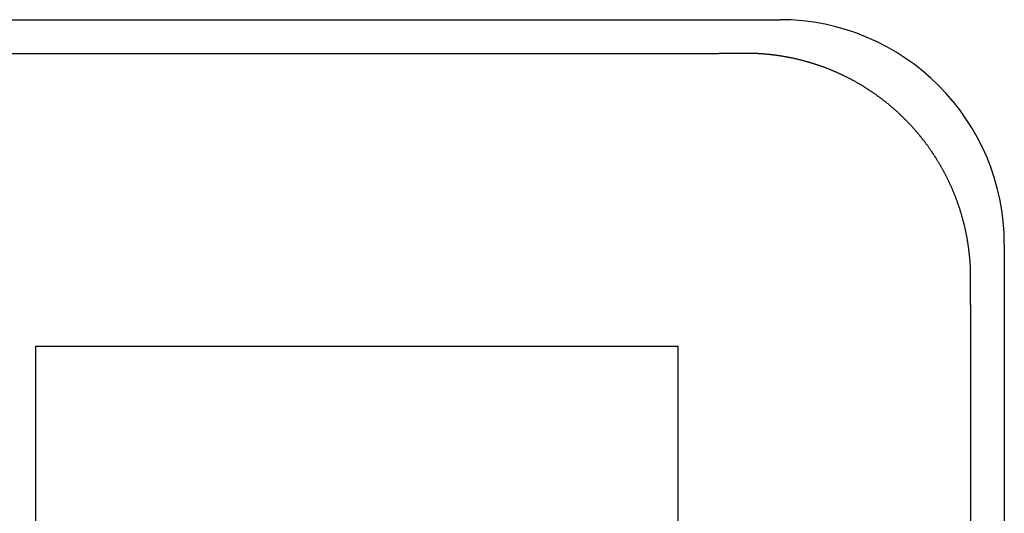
# Model space of a CAD drawing. Extents: x 1107 to 4046, y 937 to 3355.
# Tile 806 of 861: x 3057.88 to 3064.45, y 1768.12 to 1771.41. Entities that reach past the tile are written whole.
import ezdxf

# ---------------------------------------------------------------- set-up
doc = ezdxf.new("R2010")
doc.units = 0
doc.layers.add('KF_VIDA_L___C_LEFT', color=7, linetype='CONTINUOUS')

# ---------------------------------------------------------------- blocks, each defined once
blk = doc.blocks.new('KF_VIDA_L___C_LEFT')
at = {"layer": 'KF_VIDA_L___C_LEFT'}
for p, q in [((152.45, 82.2), (173.65, 82.2)), ((152.8549, 81.9751), (173.2451, 81.9751)), ((175.15, 80.7), (175.15, 59.5)), ((174.925, 80.2952), (174.925, 59.9049)), ((168.6809, 75.7283), (168.6809, 80.0192)), ((168.6809, 80.0192), (172.9684, 80.0192)), ((168.6809, 80.0192), (172.9684, 80.0192)), ((168.6809, 75.7283), (168.6809, 80.0192)), ((172.9684, 80.0192), (172.9684, 75.7283)), ((172.9684, 80.0192), (172.9684, 75.7283))]:
    blk.add_line(p, q, dxfattribs=at)
for points in [[(173.425, 81.9751, 0), (173.424, 81.9751, 0), (173.422, 81.9751, 0), (173.421, 81.9751, 0), (173.419, 81.9751, 0), (173.418, 81.9751, 0), (173.417, 81.9751, 0), (173.415, 81.9751, 0), (173.414, 81.9751, 0), (173.412, 81.9751, 0), (173.411, 81.9751, 0), (173.409, 81.9751, 0), (173.408, 81.9751, 0), (173.407, 81.9751, 0), (173.405, 81.9751, 0), (173.404, 81.9751, 0), (173.402, 81.9751, 0), (173.401, 81.9751, 0), (173.4, 81.9751, 0), (173.398, 81.9751, 0), (173.397, 81.9751, 0), (173.395, 81.9751, 0), (173.394, 81.9751, 0), (173.393, 81.9751, 0), (173.391, 81.9751, 0), (173.39, 81.9751, 0), (173.388, 81.9751, 0), (173.387, 81.9751, 0), (173.385, 81.9751, 0), (173.384, 81.9751, 0), (173.383, 81.9751, 0), (173.381, 81.9751, 0), (173.38, 81.9751, 0), (173.378, 81.9751, 0), (173.377, 81.9751, 0), (173.376, 81.9751, 0), (173.374, 81.9751, 0), (173.373, 81.9751, 0), (173.371, 81.9751, 0), (173.37, 81.9751, 0), (173.369, 81.9751, 0), (173.367, 81.9751, 0), (173.366, 81.9751, 0), (173.364, 81.9751, 0), (173.363, 81.9751, 0), (173.361, 81.9751, 0), (173.36, 81.9751, 0), (173.359, 81.9751, 0), (173.357, 81.9751, 0), (173.356, 81.9751, 0), (173.354, 81.9751, 0), (173.353, 81.9751, 0), (173.352, 81.9751, 0), (173.35, 81.9751, 0), (173.349, 81.9751, 0), (173.347, 81.9751, 0), (173.346, 81.9751, 0), (173.345, 81.9751, 0), (173.343, 81.9751, 0), (173.342, 81.9751, 0), (173.34, 81.9751, 0), (173.339, 81.9751, 0), (173.337, 81.9751, 0), (173.336, 81.9751, 0), (173.335, 81.9751, 0), (173.333, 81.9751, 0), (173.332, 81.9751, 0), (173.33, 81.9751, 0), (173.329, 81.9751, 0), (173.328, 81.9751, 0), (173.326, 81.9751, 0), (173.325, 81.9751, 0), (173.323, 81.9751, 0), (173.322, 81.9751, 0), (173.32, 81.9751, 0), (173.319, 81.9751, 0), (173.318, 81.9751, 0), (173.316, 81.9751, 0), (173.315, 81.9751, 0), (173.313, 81.9751, 0), (173.312, 81.9751, 0), (173.311, 81.9751, 0), (173.309, 81.9751, 0), (173.308, 81.9751, 0), (173.306, 81.9751, 0), (173.305, 81.9751, 0), (173.303, 81.9751, 0), (173.302, 81.9751, 0), (173.301, 81.9751, 0), (173.299, 81.9751, 0), (173.298, 81.9751, 0), (173.296, 81.9751, 0), (173.295, 81.9751, 0), (173.294, 81.9751, 0), (173.292, 81.9751, 0), (173.291, 81.9751, 0), (173.289, 81.9751, 0), (173.288, 81.9751, 0), (173.286, 81.9751, 0), (173.285, 81.9751, 0), (173.284, 81.9751, 0), (173.282, 81.9751, 0), (173.281, 81.9751, 0), (173.279, 81.9751, 0), (173.278, 81.9751, 0), (173.276, 81.9751, 0), (173.275, 81.9751, 0), (173.274, 81.9751, 0), (173.272, 81.9751, 0), (173.271, 81.9751, 0), (173.269, 81.9751, 0), (173.268, 81.9751, 0), (173.267, 81.9751, 0), (173.265, 81.9751, 0), (173.264, 81.9751, 0), (173.262, 81.9751, 0), (173.261, 81.9751, 0), (173.259, 81.9751, 0), (173.258, 81.9751, 0), (173.257, 81.9751, 0), (173.255, 81.9751, 0), (173.254, 81.9751, 0), (173.252, 81.9751, 0), (173.251, 81.9751, 0), (173.249, 81.9751, 0), (173.248, 81.9751, 0), (173.247, 81.9751, 0), (173.245, 81.9751, 0)], [(174.925, 80.4751, 0), (174.925, 80.4792, 0), (174.925, 80.4833, 0), (174.925, 80.4874, 0), (174.925, 80.4914, 0), (174.925, 80.4955, 0), (174.925, 80.4996, 0), (174.925, 80.5037, 0), (174.925, 80.5078, 0), (174.925, 80.5119, 0), (174.924, 80.516, 0), (174.924, 80.5201, 0), (174.924, 80.5241, 0), (174.924, 80.5282, 0), (174.924, 80.5323, 0), (174.924, 80.5364, 0), (174.924, 80.5405, 0), (174.923, 80.5446, 0), (174.923, 80.5487, 0), (174.923, 80.5527, 0), (174.923, 80.5568, 0), (174.923, 80.5609, 0), (174.922, 80.565, 0), (174.922, 80.5691, 0), (174.922, 80.5731, 0), (174.922, 80.5772, 0), (174.921, 80.5813, 0), (174.921, 80.5854, 0), (174.921, 80.5895, 0), (174.92, 80.5935, 0), (174.92, 80.5976, 0), (174.92, 80.6017, 0), (174.919, 80.6058, 0), (174.919, 80.6098, 0), (174.919, 80.6139, 0), (174.918, 80.618, 0), (174.918, 80.622, 0), (174.917, 80.6261, 0), (174.917, 80.6302, 0), (174.917, 80.6342, 0), (174.916, 80.6383, 0), (174.916, 80.6424, 0), (174.915, 80.6464, 0), (174.915, 80.6505, 0), (174.914, 80.6546, 0), (174.914, 80.6586, 0), (174.913, 80.6627, 0), (174.913, 80.6667, 0), (174.912, 80.6708, 0), (174.912, 80.6748, 0), (174.911, 80.6789, 0), (174.911, 80.683, 0), (174.91, 80.687, 0), (174.909, 80.6911, 0), (174.909, 80.6951, 0), (174.908, 80.6992, 0), (174.908, 80.7032, 0), (174.907, 80.7072, 0), (174.906, 80.7113, 0), (174.906, 80.7153, 0), (174.905, 80.7194, 0), (174.904, 80.7234, 0), (174.904, 80.7274, 0), (174.903, 80.7315, 0), (174.902, 80.7355, 0), (174.902, 80.7395, 0), (174.901, 80.7436, 0), (174.9, 80.7476, 0), (174.899, 80.7516, 0), (174.899, 80.7557, 0), (174.898, 80.7597, 0), (174.897, 80.7637, 0), (174.896, 80.7677, 0), (174.895, 80.7717, 0), (174.895, 80.7758, 0), (174.894, 80.7798, 0), (174.893, 80.7838, 0), (174.892, 80.7878, 0), (174.891, 80.7918, 0), (174.89, 80.7958, 0), (174.889, 80.7998, 0), (174.889, 80.8038, 0), (174.888, 80.8078, 0), (174.887, 80.8118, 0), (174.886, 80.8158, 0), (174.885, 80.8198, 0), (174.884, 80.8238, 0), (174.883, 80.8278, 0), (174.882, 80.8318, 0), (174.881, 80.8358, 0), (174.88, 80.8397, 0), (174.879, 80.8437, 0), (174.878, 80.8477, 0), (174.877, 80.8517, 0), (174.876, 80.8557, 0), (174.875, 80.8596, 0), (174.874, 80.8636, 0), (174.873, 80.8676, 0), (174.872, 80.8715, 0), (174.871, 80.8755, 0), (174.869, 80.8795, 0), (174.868, 80.8834, 0), (174.867, 80.8874, 0), (174.866, 80.8913, 0), (174.865, 80.8953, 0), (174.864, 80.8992, 0), (174.863, 80.9032, 0), (174.861, 80.9071, 0), (174.86, 80.911, 0), (174.859, 80.915, 0), (174.858, 80.9189, 0), (174.857, 80.9228, 0), (174.855, 80.9267, 0), (174.854, 80.9307, 0), (174.853, 80.9346, 0), (174.852, 80.9385, 0), (174.85, 80.9424, 0), (174.849, 80.9463, 0), (174.848, 80.9502, 0), (174.846, 80.9541, 0), (174.845, 80.958, 0), (174.844, 80.9619, 0), (174.842, 80.9658, 0), (174.841, 80.9696, 0), (174.84, 80.9735, 0), (174.838, 80.9774, 0), (174.837, 80.9813, 0), (174.836, 80.9851, 0), (174.834, 80.989, 0), (174.833, 80.9929, 0), (174.831, 80.9967, 0), (174.83, 81.0006, 0), (174.828, 81.0044, 0), (174.827, 81.0083, 0), (174.826, 81.0121, 0), (174.824, 81.0159, 0), (174.823, 81.0198, 0), (174.821, 81.0236, 0), (174.82, 81.0274, 0), (174.818, 81.0313, 0), (174.817, 81.0351, 0), (174.815, 81.0389, 0), (174.813, 81.0427, 0), (174.812, 81.0465, 0), (174.81, 81.0503, 0), (174.809, 81.0541, 0), (174.807, 81.0579, 0), (174.806, 81.0616, 0), (174.804, 81.0654, 0), (174.802, 81.0692, 0), (174.801, 81.073, 0), (174.799, 81.0767, 0), (174.797, 81.0805, 0), (174.796, 81.0842, 0), (174.794, 81.088, 0), (174.792, 81.0917, 0), (174.791, 81.0955, 0), (174.789, 81.0992, 0), (174.787, 81.1029, 0), (174.786, 81.1066, 0), (174.784, 81.1104, 0), (174.782, 81.1141, 0), (174.78, 81.1178, 0), (174.779, 81.1215, 0), (174.777, 81.1252, 0), (174.775, 81.1289, 0), (174.773, 81.1326, 0), (174.771, 81.1362, 0), (174.77, 81.1399, 0), (174.768, 81.1436, 0), (174.766, 81.1473, 0), (174.764, 81.1509, 0), (174.762, 81.1546, 0), (174.76, 81.1582, 0), (174.759, 81.1619, 0), (174.757, 81.1655, 0), (174.755, 81.1691, 0), (174.753, 81.1728, 0), (174.751, 81.1764, 0), (174.749, 81.18, 0), (174.747, 81.1836, 0), (174.745, 81.1872, 0), (174.743, 81.1908, 0), (174.741, 81.1944, 0), (174.739, 81.198, 0), (174.737, 81.2016, 0), (174.735, 81.2052, 0), (174.733, 81.2088, 0), (174.731, 81.2124, 0), (174.729, 81.2159, 0), (174.727, 81.2195, 0), (174.725, 81.223, 0), (174.723, 81.2266, 0), (174.721, 81.2301, 0), (174.719, 81.2337, 0), (174.717, 81.2372, 0), (174.715, 81.2407, 0), (174.713, 81.2442, 0), (174.711, 81.2477, 0), (174.709, 81.2513, 0), (174.706, 81.2548, 0), (174.704, 81.2583, 0), (174.702, 81.2617, 0), (174.7, 81.2652, 0), (174.698, 81.2687, 0), (174.696, 81.2722, 0), (174.694, 81.2756, 0), (174.691, 81.2791, 0), (174.689, 81.2826, 0), (174.687, 81.286, 0), (174.685, 81.2894, 0), (174.682, 81.2929, 0), (174.68, 81.2963, 0), (174.678, 81.2997, 0), (174.676, 81.3031, 0), (174.673, 81.3065, 0), (174.671, 81.3099, 0), (174.669, 81.3133, 0), (174.667, 81.3167, 0), (174.664, 81.3201, 0), (174.662, 81.3235, 0), (174.66, 81.3268, 0), (174.657, 81.3302, 0), (174.655, 81.3336, 0), (174.653, 81.3369, 0), (174.65, 81.3403, 0), (174.648, 81.3436, 0), (174.646, 81.3469, 0), (174.643, 81.3502, 0), (174.641, 81.3536, 0), (174.638, 81.3569, 0), (174.636, 81.3602, 0), (174.634, 81.3635, 0), (174.631, 81.3667, 0), (174.629, 81.37, 0), (174.626, 81.3733, 0), (174.624, 81.3766, 0), (174.621, 81.3798, 0), (174.619, 81.3831, 0), (174.616, 81.3863, 0), (174.614, 81.3896, 0), (174.612, 81.3928, 0), (174.609, 81.396, 0), (174.607, 81.3992, 0), (174.604, 81.4024, 0), (174.601, 81.4056, 0), (174.599, 81.4088, 0), (174.596, 81.412, 0), (174.594, 81.4152, 0), (174.591, 81.4184, 0), (174.589, 81.4216, 0), (174.586, 81.4247, 0), (174.584, 81.4279, 0), (174.581, 81.431, 0), (174.578, 81.4342, 0), (174.576, 81.4373, 0), (174.573, 81.4404, 0), (174.57, 81.4435, 0), (174.568, 81.4467, 0), (174.565, 81.4498, 0), (174.563, 81.4529, 0), (174.56, 81.4559, 0), (174.557, 81.459, 0), (174.555, 81.4621, 0), (174.552, 81.4652, 0), (174.549, 81.4682, 0), (174.546, 81.4713, 0), (174.544, 81.4743, 0), (174.541, 81.4774, 0), (174.538, 81.4804, 0), (174.536, 81.4834, 0), (174.533, 81.4864, 0), (174.53, 81.4894, 0), (174.527, 81.4924, 0), (174.524, 81.4954, 0), (174.522, 81.4984, 0), (174.519, 81.5014, 0), (174.516, 81.5044, 0), (174.513, 81.5073, 0), (174.511, 81.5103, 0), (174.508, 81.5132, 0), (174.505, 81.5162, 0), (174.502, 81.5191, 0), (174.499, 81.522, 0), (174.496, 81.525, 0), (174.493, 81.5279, 0), (174.491, 81.5308, 0), (174.488, 81.5337, 0), (174.485, 81.5365, 0), (174.482, 81.5394, 0), (174.479, 81.5423, 0), (174.476, 81.5452, 0), (174.473, 81.548, 0), (174.47, 81.5509, 0), (174.467, 81.5537, 0), (174.464, 81.5565, 0), (174.462, 81.5594, 0), (174.459, 81.5622, 0), (174.456, 81.565, 0), (174.453, 81.5678, 0), (174.45, 81.5706, 0), (174.447, 81.5734, 0), (174.444, 81.5761, 0), (174.441, 81.5789, 0), (174.438, 81.5817, 0), (174.435, 81.5844, 0), (174.432, 81.5872, 0), (174.429, 81.5899, 0), (174.426, 81.5926, 0), (174.423, 81.5953, 0), (174.419, 81.5981, 0), (174.416, 81.6008, 0), (174.413, 81.6035, 0), (174.41, 81.6061, 0), (174.407, 81.6088, 0), (174.404, 81.6115, 0), (174.401, 81.6142, 0), (174.398, 81.6168, 0), (174.395, 81.6195, 0), (174.392, 81.6221, 0), (174.389, 81.6247, 0), (174.385, 81.6273, 0), (174.382, 81.63, 0), (174.379, 81.6326, 0), (174.376, 81.6352, 0), (174.373, 81.6377, 0), (174.37, 81.6403, 0), (174.366, 81.6429, 0), (174.363, 81.6455, 0), (174.36, 81.648, 0), (174.357, 81.6506, 0), (174.354, 81.6531, 0), (174.35, 81.6556, 0), (174.347, 81.6582, 0), (174.344, 81.6607, 0), (174.341, 81.6632, 0), (174.337, 81.6657, 0), (174.334, 81.6682, 0), (174.331, 81.6706, 0), (174.328, 81.6731, 0), (174.324, 81.6756, 0), (174.321, 81.678, 0), (174.318, 81.6805, 0), (174.315, 81.6829, 0), (174.311, 81.6853, 0), (174.308, 81.6877, 0), (174.305, 81.6901, 0), (174.301, 81.6925, 0), (174.298, 81.6949, 0), (174.295, 81.6973, 0), (174.291, 81.6997, 0), (174.288, 81.702, 0), (174.285, 81.7044, 0), (174.281, 81.7067, 0), (174.278, 81.7091, 0), (174.274, 81.7114, 0), (174.271, 81.7137, 0), (174.268, 81.716, 0), (174.264, 81.7183, 0), (174.261, 81.7206, 0), (174.257, 81.7229, 0), (174.254, 81.7252, 0), (174.251, 81.7274, 0), (174.247, 81.7297, 0), (174.244, 81.7319, 0), (174.24, 81.7341, 0), (174.237, 81.7364, 0), (174.233, 81.7386, 0), (174.23, 81.7408, 0), (174.227, 81.743, 0), (174.223, 81.7452, 0), (174.22, 81.7473, 0), (174.216, 81.7495, 0), (174.213, 81.7517, 0), (174.209, 81.7538, 0), (174.206, 81.7559, 0), (174.202, 81.7581, 0), (174.199, 81.7602, 0), (174.195, 81.7623, 0), (174.192, 81.7644, 0), (174.188, 81.7665, 0), (174.185, 81.7686, 0), (174.181, 81.7706, 0), (174.177, 81.7727, 0), (174.174, 81.7747, 0), (174.17, 81.7768, 0), (174.167, 81.7788, 0), (174.163, 81.7808, 0), (174.16, 81.7829, 0), (174.156, 81.7849, 0), (174.153, 81.7868, 0), (174.149, 81.7888, 0), (174.145, 81.7908, 0), (174.142, 81.7928, 0), (174.138, 81.7947, 0), (174.135, 81.7967, 0), (174.131, 81.7986, 0), (174.127, 81.8005, 0), (174.124, 81.8024, 0), (174.12, 81.8043, 0), (174.116, 81.8062, 0), (174.113, 81.8081, 0), (174.109, 81.81, 0), (174.105, 81.8119, 0), (174.102, 81.8137, 0), (174.098, 81.8156, 0), (174.094, 81.8174, 0), (174.091, 81.8192, 0), (174.087, 81.821, 0), (174.083, 81.8228, 0), (174.08, 81.8246, 0), (174.076, 81.8264, 0), (174.072, 81.8282, 0), (174.069, 81.83, 0), (174.065, 81.8317, 0), (174.061, 81.8335, 0), (174.058, 81.8352, 0), (174.054, 81.8369, 0), (174.05, 81.8386, 0), (174.046, 81.8404, 0), (174.043, 81.842, 0), (174.039, 81.8437, 0), (174.035, 81.8454, 0), (174.031, 81.8471, 0), (174.028, 81.8487, 0), (174.024, 81.8504, 0), (174.02, 81.852, 0), (174.016, 81.8536, 0), (174.013, 81.8552, 0), (174.009, 81.8568, 0), (174.005, 81.8584, 0), (174.001, 81.86, 0), (173.997, 81.8616, 0), (173.994, 81.8632, 0), (173.99, 81.8647, 0), (173.986, 81.8663, 0), (173.982, 81.8678, 0), (173.978, 81.8693, 0), (173.974, 81.8708, 0), (173.971, 81.8723, 0), (173.967, 81.8738, 0), (173.963, 81.8753, 0), (173.959, 81.8768, 0), (173.955, 81.8782, 0), (173.951, 81.8797, 0), (173.948, 81.8811, 0), (173.944, 81.8825, 0), (173.94, 81.884, 0), (173.936, 81.8854, 0), (173.932, 81.8868, 0), (173.928, 81.8881, 0), (173.924, 81.8895, 0), (173.921, 81.8909, 0), (173.917, 81.8922, 0), (173.913, 81.8936, 0), (173.909, 81.8949, 0), (173.905, 81.8962, 0), (173.901, 81.8975, 0), (173.897, 81.8988, 0), (173.893, 81.9001, 0), (173.889, 81.9014, 0), (173.886, 81.9027, 0), (173.882, 81.9039, 0), (173.878, 81.9052, 0), (173.874, 81.9064, 0), (173.87, 81.9076, 0), (173.866, 81.9088, 0), (173.862, 81.91, 0), (173.858, 81.9112, 0), (173.854, 81.9124, 0), (173.85, 81.9136, 0), (173.846, 81.9147, 0), (173.842, 81.9159, 0), (173.838, 81.917, 0), (173.834, 81.9181, 0), (173.83, 81.9192, 0), (173.827, 81.9204, 0), (173.823, 81.9214, 0), (173.819, 81.9225, 0), (173.815, 81.9236, 0), (173.811, 81.9247, 0), (173.807, 81.9257, 0), (173.803, 81.9268, 0), (173.799, 81.9278, 0), (173.795, 81.9288, 0), (173.791, 81.9298, 0), (173.787, 81.9308, 0), (173.783, 81.9318, 0), (173.779, 81.9328, 0), (173.775, 81.9337, 0), (173.771, 81.9347, 0), (173.767, 81.9356, 0), (173.763, 81.9365, 0), (173.759, 81.9375, 0), (173.755, 81.9384, 0), (173.751, 81.9393, 0), (173.747, 81.9402, 0), (173.743, 81.941, 0), (173.739, 81.9419, 0), (173.735, 81.9427, 0), (173.731, 81.9436, 0), (173.727, 81.9444, 0), (173.723, 81.9452, 0), (173.719, 81.946, 0), (173.715, 81.9468, 0), (173.711, 81.9476, 0), (173.707, 81.9484, 0), (173.703, 81.9492, 0), (173.699, 81.9499, 0), (173.695, 81.9507, 0), (173.69, 81.9514, 0), (173.686, 81.9521, 0), (173.682, 81.9528, 0), (173.678, 81.9535, 0), (173.674, 81.9542, 0), (173.67, 81.9549, 0), (173.666, 81.9556, 0), (173.662, 81.9562, 0), (173.658, 81.9569, 0), (173.654, 81.9575, 0), (173.65, 81.9581, 0), (173.646, 81.9587, 0), (173.642, 81.9593, 0), (173.638, 81.9599, 0), (173.634, 81.9605, 0), (173.63, 81.9611, 0), (173.626, 81.9616, 0), (173.621, 81.9622, 0), (173.617, 81.9627, 0), (173.613, 81.9632, 0), (173.609, 81.9637, 0), (173.605, 81.9642, 0), (173.601, 81.9647, 0), (173.597, 81.9652, 0), (173.593, 81.9657, 0), (173.589, 81.9661, 0), (173.585, 81.9666, 0), (173.581, 81.967, 0), (173.577, 81.9674, 0), (173.573, 81.9678, 0), (173.568, 81.9682, 0), (173.564, 81.9686, 0), (173.56, 81.969, 0), (173.556, 81.9693, 0), (173.552, 81.9697, 0), (173.548, 81.97, 0), (173.544, 81.9704, 0), (173.54, 81.9707, 0), (173.536, 81.971, 0), (173.532, 81.9713, 0), (173.527, 81.9716, 0), (173.523, 81.9719, 0), (173.519, 81.9721, 0), (173.515, 81.9724, 0), (173.511, 81.9726, 0), (173.507, 81.9728, 0), (173.503, 81.9731, 0), (173.499, 81.9733, 0), (173.495, 81.9735, 0), (173.491, 81.9737, 0), (173.487, 81.9738, 0), (173.482, 81.974, 0), (173.478, 81.9741, 0), (173.474, 81.9743, 0), (173.47, 81.9744, 0), (173.466, 81.9745, 0), (173.462, 81.9746, 0), (173.458, 81.9747, 0), (173.454, 81.9748, 0), (173.45, 81.9749, 0), (173.446, 81.975, 0), (173.441, 81.975, 0), (173.437, 81.975, 0), (173.433, 81.9751, 0), (173.429, 81.9751, 0), (173.425, 81.9751, 0)], [(174.925, 80.2952, 0), (174.925, 80.2966, 0), (174.925, 80.2981, 0), (174.925, 80.2995, 0), (174.925, 80.301, 0), (174.925, 80.3024, 0), (174.925, 80.3038, 0), (174.925, 80.3053, 0), (174.925, 80.3067, 0), (174.925, 80.3081, 0), (174.925, 80.3096, 0), (174.925, 80.311, 0), (174.925, 80.3124, 0), (174.925, 80.3139, 0), (174.925, 80.3153, 0), (174.925, 80.3167, 0), (174.925, 80.3182, 0), (174.925, 80.3196, 0), (174.925, 80.321, 0), (174.925, 80.3225, 0), (174.925, 80.3239, 0), (174.925, 80.3253, 0), (174.925, 80.3268, 0), (174.925, 80.3282, 0), (174.925, 80.3296, 0), (174.925, 80.331, 0), (174.925, 80.3325, 0), (174.925, 80.3339, 0), (174.925, 80.3353, 0), (174.925, 80.3367, 0), (174.925, 80.3382, 0), (174.925, 80.3396, 0), (174.925, 80.341, 0), (174.925, 80.3424, 0), (174.925, 80.3439, 0), (174.925, 80.3453, 0), (174.925, 80.3467, 0), (174.925, 80.3481, 0), (174.925, 80.3496, 0), (174.925, 80.351, 0), (174.925, 80.3524, 0), (174.925, 80.3538, 0), (174.925, 80.3553, 0), (174.925, 80.3567, 0), (174.925, 80.3581, 0), (174.925, 80.3595, 0), (174.925, 80.3609, 0), (174.925, 80.3624, 0), (174.925, 80.3638, 0), (174.925, 80.3652, 0), (174.925, 80.3666, 0), (174.925, 80.368, 0), (174.925, 80.3694, 0), (174.925, 80.3709, 0), (174.925, 80.3723, 0), (174.925, 80.3737, 0), (174.925, 80.3751, 0), (174.925, 80.3765, 0), (174.925, 80.3779, 0), (174.925, 80.3794, 0), (174.925, 80.3808, 0), (174.925, 80.3822, 0), (174.925, 80.3836, 0), (174.925, 80.385, 0), (174.925, 80.3864, 0), (174.925, 80.3878, 0), (174.925, 80.3893, 0), (174.925, 80.3907, 0), (174.925, 80.3921, 0), (174.925, 80.3935, 0), (174.925, 80.3949, 0), (174.925, 80.3963, 0), (174.925, 80.3977, 0), (174.925, 80.3991, 0), (174.925, 80.4005, 0), (174.925, 80.402, 0), (174.925, 80.4034, 0), (174.925, 80.4048, 0), (174.925, 80.4062, 0), (174.925, 80.4076, 0), (174.925, 80.409, 0), (174.925, 80.4104, 0), (174.925, 80.4118, 0), (174.925, 80.4132, 0), (174.925, 80.4146, 0), (174.925, 80.4161, 0), (174.925, 80.4175, 0), (174.925, 80.4189, 0), (174.925, 80.4203, 0), (174.925, 80.4217, 0), (174.925, 80.4231, 0), (174.925, 80.4245, 0), (174.925, 80.4259, 0), (174.925, 80.4273, 0), (174.925, 80.4287, 0), (174.925, 80.4301, 0), (174.925, 80.4315, 0), (174.925, 80.4329, 0), (174.925, 80.4344, 0), (174.925, 80.4358, 0), (174.925, 80.4372, 0), (174.925, 80.4386, 0), (174.925, 80.44, 0), (174.925, 80.4414, 0), (174.925, 80.4428, 0), (174.925, 80.4442, 0), (174.925, 80.4456, 0), (174.925, 80.447, 0), (174.925, 80.4484, 0), (174.925, 80.4498, 0), (174.925, 80.4512, 0), (174.925, 80.4526, 0), (174.925, 80.454, 0), (174.925, 80.4554, 0), (174.925, 80.4568, 0), (174.925, 80.4582, 0), (174.925, 80.4596, 0), (174.925, 80.4611, 0), (174.925, 80.4625, 0), (174.925, 80.4639, 0), (174.925, 80.4653, 0), (174.925, 80.4667, 0), (174.925, 80.4681, 0), (174.925, 80.4695, 0), (174.925, 80.4709, 0), (174.925, 80.4723, 0), (174.925, 80.4737, 0), (174.925, 80.4751, 0)]]:
    blk.add_polyline3d(points, dxfattribs=at)
blk.add_arc((173.65, 80.7), 1.5, 0, 90, dxfattribs=at)

msp = doc.modelspace()

# ---------------------------------------------------------------- block references
at = {"layer": 'KF_VIDA_L___C_LEFT'}
msp.add_blockref('KF_VIDA_L___C_LEFT', (2889.3036, 1689.2132), dxfattribs=at)

doc.saveas('drawing.dxf')
